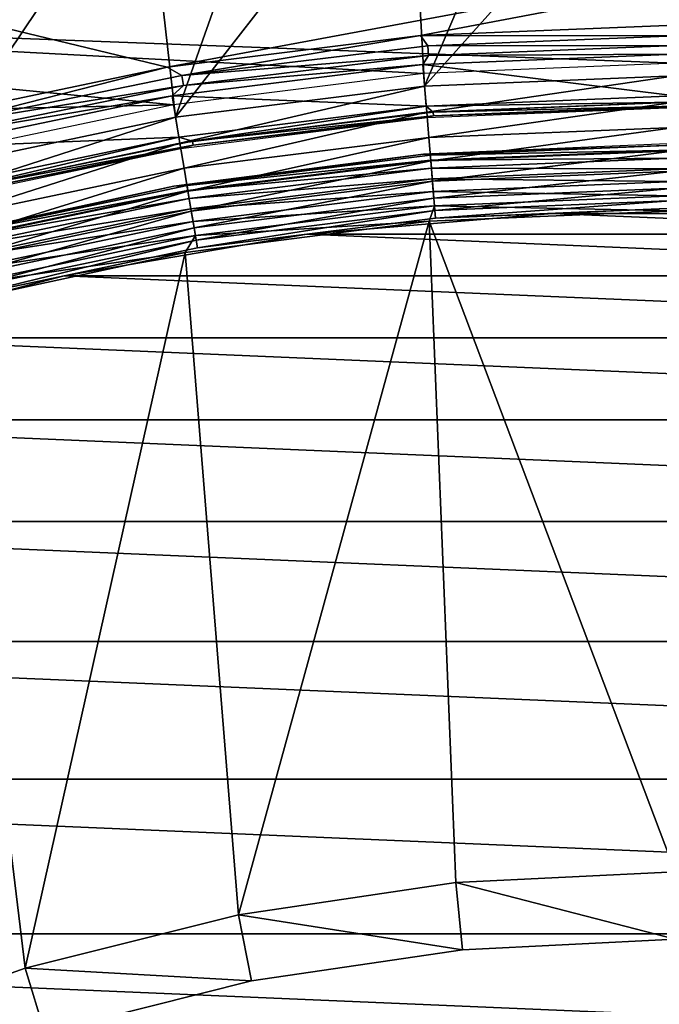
# Model space of a CAD drawing. Header units: millimetres. Extents: x -43.6 to 43.6, y -43.6 to 43.6.
# Tile 274 of 350: x -4.9 to -0.1, y 15.6 to 22.9. Entities that reach past the tile are written whole.
import ezdxf

# ---------------------------------------------------------------- set-up
doc = ezdxf.new("R2010")
doc.units = ezdxf.units.MM
doc.header["$LTSCALE"] = 65.185185
for name, color, linetype in [('101', 7, 'CONTINUOUS'), ('25', 7, 'CONTINUOUS'), ('27', 7, 'CONTINUOUS'), ('30', 7, 'CONTINUOUS'), ('34', 7, 'CONTINUOUS'), ('35', 7, 'CONTINUOUS'), ('379', 7, 'CONTINUOUS'), ('38', 7, 'CONTINUOUS'), ('380', 7, 'CONTINUOUS'), ('40', 7, 'CONTINUOUS'), ('41', 7, 'CONTINUOUS'), ('51', 7, 'CONTINUOUS'), ('96', 7, 'CONTINUOUS'), ('99', 7, 'CONTINUOUS')]:
    doc.layers.add(name, color=color, linetype=linetype)

msp = doc.modelspace()

# ---------------------------------------------------------------- linework, layer by layer
at = {"layer": '101', "color": 2, "linetype": 'CONTINUOUS'}
for points in [[(0, 22.3514, -7.8877), (-1.8458, 22.2751, -7.8877), (0, 22.304, -7.9515), (0, 22.3514, -7.8877)], [(-1.8458, 22.2751, -7.8877), (-3.6789, 22.0466, -7.8877), (-3.5778, 22.0151, -7.9515), (-1.8458, 22.2751, -7.8877)], [(-1.8458, 22.2751, -7.8877), (-3.5778, 22.0151, -7.9515), (-1.7947, 22.2316, -7.9515), (-1.8458, 22.2751, -7.8877)], [(0, 22.304, -7.9515), (-1.8458, 22.2751, -7.8877), (-1.7947, 22.2316, -7.9515), (0, 22.304, -7.9515)], [(-1.8387, 22.1904, -8.1049), (0, 22.2664, -8.1049), (-1.7924, 22.2027, -8.0257), (-1.8387, 22.1904, -8.1049)], [(0, 22.2749, -8.0257), (0, 22.304, -7.9515), (-1.7947, 22.2316, -7.9515), (0, 22.2749, -8.0257)], [(-1.7924, 22.2027, -8.0257), (0, 22.2749, -8.0257), (-1.7947, 22.2316, -7.9515), (-1.7924, 22.2027, -8.0257)], [(0, 22.2664, -8.1049), (0, 22.2749, -8.0257), (-1.7924, 22.2027, -8.0257), (0, 22.2664, -8.1049)], [(-3.6649, 21.9627, -8.1049), (-1.8387, 22.1904, -8.1049), (-3.5731, 21.9864, -8.0257), (-3.6649, 21.9627, -8.1049)], [(-3.5778, 22.0151, -7.9515), (-1.7924, 22.2027, -8.0257), (-1.7947, 22.2316, -7.9515), (-3.5778, 22.0151, -7.9515)], [(-3.5731, 21.9864, -8.0257), (-1.7924, 22.2027, -8.0257), (-3.5778, 22.0151, -7.9515), (-3.5731, 21.9864, -8.0257)], [(-3.5731, 21.9864, -8.0257), (-1.8387, 22.1904, -8.1049), (-1.7924, 22.2027, -8.0257), (-3.5731, 21.9864, -8.0257)], [(-3.6789, 22.0466, -7.8877), (-5.4869, 21.6675, -7.8877), (-5.3377, 21.6558, -7.9515), (-3.6789, 22.0466, -7.8877)], [(-3.6789, 22.0466, -7.8877), (-5.3377, 21.6558, -7.9515), (-3.5778, 22.0151, -7.9515), (-3.6789, 22.0466, -7.8877)], [(-5.3377, 21.6558, -7.9515), (-3.5731, 21.9864, -8.0257), (-3.5778, 22.0151, -7.9515), (-5.3377, 21.6558, -7.9515)], [(-5.3307, 21.6276, -8.0257), (-3.5731, 21.9864, -8.0257), (-5.3377, 21.6558, -7.9515), (-5.3307, 21.6276, -8.0257)], [(-5.3307, 21.6276, -8.0257), (-3.6649, 21.9627, -8.1049), (-3.5731, 21.9864, -8.0257), (-5.3307, 21.6276, -8.0257)], [(-5.4661, 21.5851, -8.1049), (-3.6649, 21.9627, -8.1049), (-5.3307, 21.6276, -8.0257), (-5.4661, 21.5851, -8.1049)]]:
    msp.add_3dface(points, dxfattribs=at)
at = {"layer": '25', "color": 7, "linetype": 'CONTINUOUS'}
for points in [[(-2.7309, 21.3259, -12.8785), (-0.9125, 21.4806, -12.8785), (-2.7309, 21.3259, -26.7285), (-2.7309, 21.3259, -12.8785)], [(-2.7309, 21.3259, -26.7285), (-0.9125, 21.4806, -12.8785), (-0.9125, 21.4806, -26.7285), (-2.7309, 21.3259, -26.7285)], [(-0.9125, 21.4806, -12.8785), (0.9125, 21.4806, -12.8785), (-0.9125, 21.4806, -26.7285), (-0.9125, 21.4806, -12.8785)], [(-0.9125, 21.4806, -26.7285), (0.9125, 21.4806, -12.8785), (0.9125, 21.4806, -26.7285), (-0.9125, 21.4806, -26.7285)], [(-4.5296, 21.0174, -12.8785), (-2.7309, 21.3259, -12.8785), (-4.5296, 21.0174, -26.7285), (-4.5296, 21.0174, -12.8785)], [(-4.5296, 21.0174, -26.7285), (-2.7309, 21.3259, -12.8785), (-2.7309, 21.3259, -26.7285), (-4.5296, 21.0174, -26.7285)], [(-6.2957, 20.5576, -12.8785), (-4.5296, 21.0174, -12.8785), (-6.2957, 20.5576, -26.7285), (-6.2957, 20.5576, -12.8785)], [(-6.2957, 20.5576, -26.7285), (-4.5296, 21.0174, -12.8785), (-4.5296, 21.0174, -26.7285), (-6.2957, 20.5576, -26.7285)]]:
    msp.add_3dface(points, dxfattribs=at)
at = {"layer": '27', "color": 7, "linetype": 'CONTINUOUS'}
for points in [[(-0.9861, 24.4802, -11.8785), (-1.8581, 22.4231, -11.8785), (-1.9708, 24.4206, -11.8785), (-0.9861, 24.4802, -11.8785)], [(0, 22.5, -11.8785), (-1.8581, 22.4231, -11.8785), (0, 24.5, -11.8785), (0, 22.5, -11.8785)], [(0, 24.5, -11.8785), (-1.8581, 22.4231, -11.8785), (-0.9861, 24.4802, -11.8785), (0, 24.5, -11.8785)], [(-1.8581, 22.4231, -11.8785), (-3.7034, 22.1931, -11.8785), (-1.9708, 24.4206, -11.8785), (-1.8581, 22.4231, -11.8785)], [(-1.9708, 24.4206, -11.8785), (-3.7034, 22.1931, -11.8785), (-2.9526, 24.3214, -11.8785), (-1.9708, 24.4206, -11.8785)], [(-2.9526, 24.3214, -11.8785), (-3.7034, 22.1931, -11.8785), (-3.9295, 24.1828, -11.8785), (-2.9526, 24.3214, -11.8785)], [(-3.7034, 22.1931, -11.8785), (-5.5236, 21.8115, -11.8785), (-3.9295, 24.1828, -11.8785), (-3.7034, 22.1931, -11.8785)], [(-3.9295, 24.1828, -11.8785), (-5.5236, 21.8115, -11.8785), (-4.9001, 24.005, -11.8785), (-3.9295, 24.1828, -11.8785)]]:
    msp.add_3dface(points, dxfattribs=at)
at = {"layer": '30', "color": 7, "linetype": 'CONTINUOUS'}
for points in [[(-1.8581, 22.4231, -11.8785), (0, 22.5, -11.8785), (-1.842, 22.2299, -11.8975), (-1.8581, 22.4231, -11.8785)], [(0, 22.5, -11.8785), (0, 22.3061, -11.8975), (-1.842, 22.2299, -11.8975), (0, 22.5, -11.8785)], [(-3.7034, 22.1931, -11.8785), (-1.8581, 22.4231, -11.8785), (-3.6715, 22.0018, -11.8975), (-3.7034, 22.1931, -11.8785)], [(-1.8581, 22.4231, -11.8785), (-1.842, 22.2299, -11.8975), (-3.6715, 22.0018, -11.8975), (-1.8581, 22.4231, -11.8785)], [(0, 22.3061, -11.8975), (-1.8265, 22.0427, -11.9543), (-1.842, 22.2299, -11.8975), (0, 22.3061, -11.8975)], [(0, 22.1182, -11.9543), (-1.8265, 22.0427, -11.9543), (0, 22.3061, -11.8975), (0, 22.1182, -11.9543)], [(-5.5236, 21.8115, -11.8785), (-3.7034, 22.1931, -11.8785), (-5.4758, 21.6235, -11.8975), (-5.5236, 21.8115, -11.8785)], [(-3.7034, 22.1931, -11.8785), (-3.6715, 22.0018, -11.8975), (-5.4758, 21.6235, -11.8975), (-3.7034, 22.1931, -11.8785)], [(-1.842, 22.2299, -11.8975), (-3.6405, 21.8166, -11.9543), (-3.6715, 22.0018, -11.8975), (-1.842, 22.2299, -11.8975)], [(-1.8265, 22.0427, -11.9543), (-3.6405, 21.8166, -11.9543), (-1.842, 22.2299, -11.8975), (-1.8265, 22.0427, -11.9543)], [(0, 22.1182, -11.9543), (-1.8122, 21.8701, -12.0466), (-1.8265, 22.0427, -11.9543), (0, 22.1182, -11.9543)], [(0, 21.9451, -12.0466), (-1.8122, 21.8701, -12.0466), (0, 22.1182, -11.9543), (0, 21.9451, -12.0466)], [(-3.6715, 22.0018, -11.8975), (-5.4297, 21.4414, -11.9543), (-5.4758, 21.6235, -11.8975), (-3.6715, 22.0018, -11.8975)], [(-3.6405, 21.8166, -11.9543), (-5.4297, 21.4414, -11.9543), (-3.6715, 22.0018, -11.8975), (-3.6405, 21.8166, -11.9543)], [(-1.8265, 22.0427, -11.9543), (-3.612, 21.6458, -12.0466), (-3.6405, 21.8166, -11.9543), (-1.8265, 22.0427, -11.9543)], [(-1.8122, 21.8701, -12.0466), (-3.612, 21.6458, -12.0466), (-1.8265, 22.0427, -11.9543), (-1.8122, 21.8701, -12.0466)], [(0, 21.9451, -12.0466), (-1.7997, 21.7189, -12.171), (-1.8122, 21.8701, -12.0466), (0, 21.9451, -12.0466)], [(0, 21.7933, -12.171), (-1.7997, 21.7189, -12.171), (0, 21.9451, -12.0466), (0, 21.7933, -12.171)], [(-1.8122, 21.8701, -12.0466), (-3.5871, 21.4961, -12.171), (-3.612, 21.6458, -12.0466), (-1.8122, 21.8701, -12.0466)], [(-1.7997, 21.7189, -12.171), (-3.5871, 21.4961, -12.171), (-1.8122, 21.8701, -12.0466), (-1.7997, 21.7189, -12.171)], [(-3.6405, 21.8166, -11.9543), (-5.3872, 21.2736, -12.0466), (-5.4297, 21.4414, -11.9543), (-3.6405, 21.8166, -11.9543)], [(-3.612, 21.6458, -12.0466), (-5.3872, 21.2736, -12.0466), (-3.6405, 21.8166, -11.9543), (-3.612, 21.6458, -12.0466)], [(0, 21.7933, -12.171), (-1.7894, 21.5947, -12.3226), (-1.7997, 21.7189, -12.171), (0, 21.7933, -12.171)], [(0, 21.6687, -12.3226), (-1.7894, 21.5947, -12.3226), (0, 21.7933, -12.171), (0, 21.6687, -12.3226)], [(-1.7997, 21.7189, -12.171), (-3.5666, 21.3732, -12.3226), (-3.5871, 21.4961, -12.171), (-1.7997, 21.7189, -12.171)], [(-1.7894, 21.5947, -12.3226), (-3.5666, 21.3732, -12.3226), (-1.7997, 21.7189, -12.171), (-1.7894, 21.5947, -12.3226)], [(-3.612, 21.6458, -12.0466), (-5.3499, 21.1264, -12.171), (-5.3872, 21.2736, -12.0466), (-3.612, 21.6458, -12.0466)], [(-3.5871, 21.4961, -12.171), (-5.3499, 21.1264, -12.171), (-3.612, 21.6458, -12.0466), (-3.5871, 21.4961, -12.171)], [(0, 21.6687, -12.3226), (-1.7817, 21.5025, -12.4957), (-1.7894, 21.5947, -12.3226), (0, 21.6687, -12.3226)], [(0, 21.5762, -12.4957), (-1.7817, 21.5025, -12.4957), (0, 21.6687, -12.3226), (0, 21.5762, -12.4957)], [(-1.7894, 21.5947, -12.3226), (-3.5513, 21.2819, -12.4957), (-3.5666, 21.3732, -12.3226), (-1.7894, 21.5947, -12.3226)], [(-1.7817, 21.5025, -12.4957), (-3.5513, 21.2819, -12.4957), (-1.7894, 21.5947, -12.3226), (-1.7817, 21.5025, -12.4957)], [(0, 21.5762, -12.4957), (-1.777, 21.4457, -12.6834), (-1.7817, 21.5025, -12.4957), (0, 21.5762, -12.4957)], [(0, 21.5192, -12.6834), (-1.777, 21.4457, -12.6834), (0, 21.5762, -12.4957), (0, 21.5192, -12.6834)], [(-3.5871, 21.4961, -12.171), (-5.3194, 21.0057, -12.3226), (-5.3499, 21.1264, -12.171), (-3.5871, 21.4961, -12.171)], [(-3.5666, 21.3732, -12.3226), (-5.3194, 21.0057, -12.3226), (-3.5871, 21.4961, -12.171), (-3.5666, 21.3732, -12.3226)], [(-1.7817, 21.5025, -12.4957), (-3.5419, 21.2257, -12.6834), (-3.5513, 21.2819, -12.4957), (-1.7817, 21.5025, -12.4957)], [(-1.777, 21.4457, -12.6834), (-3.5419, 21.2257, -12.6834), (-1.7817, 21.5025, -12.4957), (-1.777, 21.4457, -12.6834)], [(-0.9125, 21.4806, -12.8785), (-2.7309, 21.3259, -12.8785), (-1.777, 21.4457, -12.6834), (-0.9125, 21.4806, -12.8785)], [(0, 21.5192, -12.6834), (-0.9125, 21.4806, -12.8785), (-1.777, 21.4457, -12.6834), (0, 21.5192, -12.6834)], [(0.9125, 21.4806, -12.8785), (-0.9125, 21.4806, -12.8785), (0, 21.5192, -12.6834), (0.9125, 21.4806, -12.8785)], [(-1.777, 21.4457, -12.6834), (-2.7309, 21.3259, -12.8785), (-3.5419, 21.2257, -12.6834), (-1.777, 21.4457, -12.6834)], [(-3.5666, 21.3732, -12.3226), (-5.2966, 20.916, -12.4957), (-5.3194, 21.0057, -12.3226), (-3.5666, 21.3732, -12.3226)], [(-3.5513, 21.2819, -12.4957), (-5.2966, 20.916, -12.4957), (-3.5666, 21.3732, -12.3226), (-3.5513, 21.2819, -12.4957)], [(-2.7309, 21.3259, -12.8785), (-4.5296, 21.0174, -12.8785), (-3.5419, 21.2257, -12.6834), (-2.7309, 21.3259, -12.8785)], [(-3.5513, 21.2819, -12.4957), (-5.2827, 20.8607, -12.6834), (-5.2966, 20.916, -12.4957), (-3.5513, 21.2819, -12.4957)], [(-3.5419, 21.2257, -12.6834), (-5.2827, 20.8607, -12.6834), (-3.5513, 21.2819, -12.4957), (-3.5419, 21.2257, -12.6834)], [(-3.5419, 21.2257, -12.6834), (-4.5296, 21.0174, -12.8785), (-5.2827, 20.8607, -12.6834), (-3.5419, 21.2257, -12.6834)], [(-4.5296, 21.0174, -12.8785), (-6.2957, 20.5576, -12.8785), (-5.2827, 20.8607, -12.6834), (-4.5296, 21.0174, -12.8785)]]:
    msp.add_3dface(points, dxfattribs=at)
at = {"layer": '34', "color": 7, "linetype": 'CONTINUOUS'}
for points in [[(0, 16.1, -7.9785), (-1.5781, 16.0225, -7.9785), (0, 16.1, -9.6285), (0, 16.1, -7.9785)], [(0, 16.1, -9.6285), (-1.5781, 16.0225, -7.9785), (-1.5781, 16.0225, -9.6285), (0, 16.1, -9.6285)], [(-1.5781, 16.0225, -9.6285), (-3.1409, 15.7906, -7.9785), (-3.141, 15.7906, -9.6285), (-1.5781, 16.0225, -9.6285)], [(-1.5781, 16.0225, -7.9785), (-3.1409, 15.7906, -7.9785), (-1.5781, 16.0225, -9.6285), (-1.5781, 16.0225, -7.9785)], [(-3.1409, 15.7906, -7.9785), (-4.6736, 15.4067, -7.9785), (-3.141, 15.7906, -9.6285), (-3.1409, 15.7906, -7.9785)], [(-3.141, 15.7906, -9.6285), (-4.6736, 15.4067, -7.9785), (-4.6736, 15.4067, -9.6285), (-3.141, 15.7906, -9.6285)]]:
    msp.add_3dface(points, dxfattribs=at)
at = {"layer": '35', "color": 7, "linetype": 'CONTINUOUS'}
for points in [[(0, 21.5, -7.4785), (-1.8228, 21.4226, -7.4785), (0, 16.6, -7.4785), (0, 21.5, -7.4785)], [(-1.8228, 21.4226, -7.4785), (-3.6329, 21.1908, -7.4785), (-3.2385, 16.281, -7.4785), (-1.8228, 21.4226, -7.4785)], [(-1.6271, 16.5201, -7.4785), (-1.8228, 21.4226, -7.4785), (-3.2385, 16.281, -7.4785), (-1.6271, 16.5201, -7.4785)], [(0, 16.6, -7.4785), (-1.8228, 21.4226, -7.4785), (-1.6271, 16.5201, -7.4785), (0, 16.6, -7.4785)], [(-3.6329, 21.1908, -7.4785), (-5.4171, 20.8064, -7.4785), (-4.8187, 15.8852, -7.4785), (-3.6329, 21.1908, -7.4785)], [(-3.2385, 16.281, -7.4785), (-3.6329, 21.1908, -7.4785), (-4.8187, 15.8852, -7.4785), (-3.2385, 16.281, -7.4785)], [(-4.8187, 15.8852, -7.4785), (-5.4171, 20.8064, -7.4785), (-6.3525, 15.3364, -7.4785), (-4.8187, 15.8852, -7.4785)]]:
    msp.add_3dface(points, dxfattribs=at)
at = {"layer": '379', "color": 7, "linetype": 'CONTINUOUS'}
for points in [[(-0.9125, 21.4806, -75.5285), (2.7308, 21.3259, -75.5285), (-2.7308, 21.3259, -75.5285), (-0.9125, 21.4806, -75.5285)], [(0.9125, 21.4806, -75.5285), (2.7308, 21.3259, -75.5285), (-0.9125, 21.4806, -75.5285), (0.9125, 21.4806, -75.5285)], [(-2.7308, 21.3259, -75.5285), (4.5297, 21.0174, -75.5285), (-4.5297, 21.0174, -75.5285), (-2.7308, 21.3259, -75.5285)], [(2.7308, 21.3259, -75.5285), (4.5297, 21.0174, -75.5285), (-2.7308, 21.3259, -75.5285), (2.7308, 21.3259, -75.5285)], [(-4.5297, 21.0174, -75.5285), (6.2956, 20.5576, -75.5285), (-6.2956, 20.5576, -75.5285), (-4.5297, 21.0174, -75.5285)], [(4.5297, 21.0174, -75.5285), (6.2956, 20.5576, -75.5285), (-4.5297, 21.0174, -75.5285), (4.5297, 21.0174, -75.5285)], [(-6.2956, 20.5576, -75.5285), (8.0165, 19.9496, -75.5285), (-8.0165, 19.9496, -75.5285), (-6.2956, 20.5576, -75.5285)], [(6.2956, 20.5576, -75.5285), (8.0165, 19.9496, -75.5285), (-6.2956, 20.5576, -75.5285), (6.2956, 20.5576, -75.5285)], [(-8.0165, 19.9496, -75.5285), (9.6793, 19.1979, -75.5285), (-9.6793, 19.1979, -75.5285), (-8.0165, 19.9496, -75.5285)], [(8.0165, 19.9496, -75.5285), (9.6793, 19.1979, -75.5285), (-8.0165, 19.9496, -75.5285), (8.0165, 19.9496, -75.5285)], [(-9.6793, 19.1979, -75.5285), (11.2727, 18.3078, -75.5285), (-11.2727, 18.3078, -75.5285), (-9.6793, 19.1979, -75.5285)], [(9.6793, 19.1979, -75.5285), (11.2727, 18.3078, -75.5285), (-9.6793, 19.1979, -75.5285), (9.6793, 19.1979, -75.5285)], [(-11.2727, 18.3078, -75.5285), (12.7846, 17.286, -75.5285), (-12.7846, 17.286, -75.5285), (-11.2727, 18.3078, -75.5285)], [(11.2727, 18.3078, -75.5285), (12.7846, 17.286, -75.5285), (-11.2727, 18.3078, -75.5285), (11.2727, 18.3078, -75.5285)], [(-12.7846, 17.286, -75.5285), (14.2045, 16.1394, -75.5285), (-14.2045, 16.1394, -75.5285), (-12.7846, 17.286, -75.5285)], [(12.7846, 17.286, -75.5285), (14.2045, 16.1394, -75.5285), (-12.7846, 17.286, -75.5285), (12.7846, 17.286, -75.5285)], [(-14.2045, 16.1394, -75.5285), (15.522, 14.8767, -75.5285), (-15.522, 14.8767, -75.5285), (-14.2045, 16.1394, -75.5285)], [(14.2045, 16.1394, -75.5285), (15.522, 14.8767, -75.5285), (-14.2045, 16.1394, -75.5285), (14.2045, 16.1394, -75.5285)]]:
    msp.add_3dface(points, dxfattribs=at)
at = {"layer": '38', "color": 7, "linetype": 'CONTINUOUS'}
for points in [[(0, 21.9875, -7.8673), (0, 22, -7.9785), (-1.8657, 21.9207, -7.9785), (0, 21.9875, -7.8673)], [(0, 21.9875, -7.8673), (-1.8657, 21.9207, -7.9785), (-1.8157, 21.9124, -7.8673), (0, 21.9875, -7.8673)], [(0, 21.9504, -7.7615), (0, 21.9875, -7.8673), (-1.8157, 21.9124, -7.8673), (0, 21.9504, -7.7615)], [(-1.8657, 21.9207, -7.9785), (-3.718, 21.6836, -7.9785), (-3.619, 21.6876, -7.8673), (-1.8657, 21.9207, -7.9785)], [(-1.8157, 21.9124, -7.8673), (-1.8657, 21.9207, -7.9785), (-3.619, 21.6876, -7.8673), (-1.8157, 21.9124, -7.8673)], [(-1.8157, 21.9124, -7.8673), (-3.619, 21.6876, -7.8673), (-1.8127, 21.8755, -7.7615), (-1.8157, 21.9124, -7.8673)], [(0, 21.9504, -7.7615), (-1.8157, 21.9124, -7.8673), (-1.8127, 21.8755, -7.7615), (0, 21.9504, -7.7615)], [(0, 21.8908, -7.6666), (0, 21.9504, -7.7615), (-1.8127, 21.8755, -7.7615), (0, 21.8908, -7.6666)], [(-1.8127, 21.8755, -7.7615), (-3.619, 21.6876, -7.8673), (-3.6129, 21.6511, -7.7615), (-1.8127, 21.8755, -7.7615)], [(-1.8127, 21.8755, -7.7615), (-3.6129, 21.6511, -7.7615), (-1.8077, 21.816, -7.6666), (-1.8127, 21.8755, -7.7615)], [(0, 21.8908, -7.6666), (-1.8127, 21.8755, -7.7615), (-1.8077, 21.816, -7.6666), (0, 21.8908, -7.6666)], [(0, 21.8115, -7.5874), (0, 21.8908, -7.6666), (-1.8077, 21.816, -7.6666), (0, 21.8115, -7.5874)], [(-1.8077, 21.816, -7.6666), (-3.6129, 21.6511, -7.7615), (-3.6031, 21.5922, -7.6666), (-1.8077, 21.816, -7.6666)], [(-1.8077, 21.816, -7.6666), (-3.6031, 21.5922, -7.6666), (-1.8012, 21.737, -7.5874), (-1.8077, 21.816, -7.6666)], [(0, 21.8115, -7.5874), (-1.8077, 21.816, -7.6666), (-1.8012, 21.737, -7.5874), (0, 21.8115, -7.5874)], [(0, 21.7165, -7.5278), (0, 21.8115, -7.5874), (-1.8012, 21.737, -7.5874), (0, 21.7165, -7.5278)], [(-3.718, 21.6836, -7.9785), (-5.5435, 21.2901, -7.9785), (-5.3976, 21.3147, -7.8673), (-3.718, 21.6836, -7.9785)], [(-3.619, 21.6876, -7.8673), (-3.718, 21.6836, -7.9785), (-5.3976, 21.3147, -7.8673), (-3.619, 21.6876, -7.8673)], [(-3.619, 21.6876, -7.8673), (-5.3976, 21.3147, -7.8673), (-3.6129, 21.6511, -7.7615), (-3.619, 21.6876, -7.8673)], [(-1.8012, 21.737, -7.5874), (-3.6031, 21.5922, -7.6666), (-3.5901, 21.514, -7.5874), (-1.8012, 21.737, -7.5874)], [(-1.8012, 21.737, -7.5874), (-3.5901, 21.514, -7.5874), (-1.7933, 21.6424, -7.5278), (-1.8012, 21.737, -7.5874)], [(0, 21.7165, -7.5278), (-1.8012, 21.737, -7.5874), (-1.7933, 21.6424, -7.5278), (0, 21.7165, -7.5278)], [(0, 21.6107, -7.4909), (0, 21.7165, -7.5278), (-1.7933, 21.6424, -7.5278), (0, 21.6107, -7.4909)], [(-3.6129, 21.6511, -7.7615), (-5.3976, 21.3147, -7.8673), (-5.3885, 21.2788, -7.7615), (-3.6129, 21.6511, -7.7615)], [(-3.6129, 21.6511, -7.7615), (-5.3885, 21.2788, -7.7615), (-3.6031, 21.5922, -7.6666), (-3.6129, 21.6511, -7.7615)], [(-1.7933, 21.6424, -7.5278), (-3.5901, 21.514, -7.5874), (-3.5744, 21.4204, -7.5278), (-1.7933, 21.6424, -7.5278)], [(-1.7933, 21.6424, -7.5278), (-3.5744, 21.4204, -7.5278), (-1.7846, 21.5369, -7.4909), (-1.7933, 21.6424, -7.5278)], [(0, 21.6107, -7.4909), (-1.7933, 21.6424, -7.5278), (-1.7846, 21.5369, -7.4909), (0, 21.6107, -7.4909)], [(0, 21.5, -7.4785), (0, 21.6107, -7.4909), (-1.7846, 21.5369, -7.4909), (0, 21.5, -7.4785)], [(-3.6031, 21.5922, -7.6666), (-5.3885, 21.2788, -7.7615), (-5.3739, 21.2209, -7.6666), (-3.6031, 21.5922, -7.6666)], [(-3.6031, 21.5922, -7.6666), (-5.3739, 21.2209, -7.6666), (-3.5901, 21.514, -7.5874), (-3.6031, 21.5922, -7.6666)], [(-1.7846, 21.5369, -7.4909), (-3.5744, 21.4204, -7.5278), (-3.557, 21.316, -7.4909), (-1.7846, 21.5369, -7.4909)], [(-1.8228, 21.4226, -7.4785), (-1.7846, 21.5369, -7.4909), (-3.557, 21.316, -7.4909), (-1.8228, 21.4226, -7.4785)], [(-1.8228, 21.4226, -7.4785), (0, 21.5, -7.4785), (-1.7846, 21.5369, -7.4909), (-1.8228, 21.4226, -7.4785)], [(-3.5901, 21.514, -7.5874), (-5.3739, 21.2209, -7.6666), (-5.3544, 21.1441, -7.5874), (-3.5901, 21.514, -7.5874)], [(-3.5901, 21.514, -7.5874), (-5.3544, 21.1441, -7.5874), (-3.5744, 21.4204, -7.5278), (-3.5901, 21.514, -7.5874)], [(-3.5744, 21.4204, -7.5278), (-5.3544, 21.1441, -7.5874), (-5.3311, 21.052, -7.5278), (-3.5744, 21.4204, -7.5278)], [(-3.5744, 21.4204, -7.5278), (-5.3311, 21.052, -7.5278), (-3.557, 21.316, -7.4909), (-3.5744, 21.4204, -7.5278)], [(-3.6329, 21.1908, -7.4785), (-1.8228, 21.4226, -7.4785), (-3.557, 21.316, -7.4909), (-3.6329, 21.1908, -7.4785)], [(-3.557, 21.316, -7.4909), (-5.3311, 21.052, -7.5278), (-5.3051, 20.9494, -7.4909), (-3.557, 21.316, -7.4909)], [(-3.6329, 21.1908, -7.4785), (-3.557, 21.316, -7.4909), (-5.3051, 20.9494, -7.4909), (-3.6329, 21.1908, -7.4785)], [(-5.4171, 20.8064, -7.4785), (-3.6329, 21.1908, -7.4785), (-5.3051, 20.9494, -7.4909), (-5.4171, 20.8064, -7.4785)]]:
    msp.add_3dface(points, dxfattribs=at)
at = {"layer": '380', "color": 7, "linetype": 'CONTINUOUS'}
for points in [[(-0.9125, 21.4806, -26.6285), (-2.7308, 21.3259, -75.5285), (-2.7309, 21.3259, -26.6285), (-0.9125, 21.4806, -26.6285)], [(-0.9125, 21.4806, -75.5285), (-2.7308, 21.3259, -75.5285), (-0.9125, 21.4806, -26.6285), (-0.9125, 21.4806, -75.5285)], [(0.9125, 21.4806, -75.5285), (-0.9125, 21.4806, -75.5285), (0.9125, 21.4806, -26.6285), (0.9125, 21.4806, -75.5285)], [(0.9125, 21.4806, -26.6285), (-0.9125, 21.4806, -75.5285), (-0.9125, 21.4806, -26.6285), (0.9125, 21.4806, -26.6285)], [(-2.7308, 21.3259, -75.5285), (-4.5297, 21.0174, -75.5285), (-2.7309, 21.3259, -26.6285), (-2.7308, 21.3259, -75.5285)], [(-2.7309, 21.3259, -26.6285), (-4.5297, 21.0174, -75.5285), (-4.5296, 21.0174, -26.6285), (-2.7309, 21.3259, -26.6285)], [(-4.5296, 21.0174, -26.6285), (-6.2956, 20.5576, -75.5285), (-6.2957, 20.5576, -26.6285), (-4.5296, 21.0174, -26.6285)], [(-4.5297, 21.0174, -75.5285), (-6.2956, 20.5576, -75.5285), (-4.5296, 21.0174, -26.6285), (-4.5297, 21.0174, -75.5285)]]:
    msp.add_3dface(points, dxfattribs=at)
at = {"layer": '40', "color": 7, "linetype": 'CONTINUOUS'}
for points in [[(0, 16.1, -7.9785), (0, 16.6, -7.4785), (-1.6271, 16.5201, -7.4785), (0, 16.1, -7.9785)], [(-1.5781, 16.0225, -7.9785), (-1.6271, 16.5201, -7.4785), (-3.2385, 16.281, -7.4785), (-1.5781, 16.0225, -7.9785)], [(-1.5781, 16.0225, -7.9785), (0, 16.1, -7.9785), (-1.6271, 16.5201, -7.4785), (-1.5781, 16.0225, -7.9785)], [(-3.1409, 15.7906, -7.9785), (-3.2385, 16.281, -7.4785), (-4.8187, 15.8852, -7.4785), (-3.1409, 15.7906, -7.9785)], [(-3.1409, 15.7906, -7.9785), (-1.5781, 16.0225, -7.9785), (-3.2385, 16.281, -7.4785), (-3.1409, 15.7906, -7.9785)], [(-4.6736, 15.4067, -7.9785), (-4.8187, 15.8852, -7.4785), (-6.3525, 15.3364, -7.4785), (-4.6736, 15.4067, -7.9785)], [(-4.6736, 15.4067, -7.9785), (-3.1409, 15.7906, -7.9785), (-4.8187, 15.8852, -7.4785), (-4.6736, 15.4067, -7.9785)]]:
    msp.add_3dface(points, dxfattribs=at)
at = {"layer": '41', "color": 1, "linetype": 'CONTINUOUS'}
for points in [[(-11.2616, 23.0183, -9.4785), (-3.7186, 22.2865, -9.4785), (-12.9974, 22.0847, -9.4785), (-11.2616, 23.0183, -9.4785)], [(-11.2616, 23.0183, -9.4785), (11.1879, 23.0543, -9.4785), (0, 22.5946, -9.4785), (-11.2616, 23.0183, -9.4785)], [(0, 22.5946, -9.4785), (-1.8655, 22.5175, -9.4785), (-11.2616, 23.0183, -9.4785), (0, 22.5946, -9.4785)], [(-1.8655, 22.5175, -9.4785), (-3.7186, 22.2865, -9.4785), (-11.2616, 23.0183, -9.4785), (-1.8655, 22.5175, -9.4785)], [(-3.7186, 22.2865, -9.4785), (-5.5463, 21.9033, -9.4785), (-12.9974, 22.0847, -9.4785), (-3.7186, 22.2865, -9.4785)]]:
    msp.add_3dface(points, dxfattribs=at)
at = {"layer": '51', "color": 2, "linetype": 'CONTINUOUS'}
for points in [[(-5.6155, 22.1766, -7.4785), (-3.765, 22.5646, -7.4785), (-28.557, 28.557, -7.4785), (-5.6155, 22.1766, -7.4785)], [(-28.557, 28.557, -7.4785), (-3.765, 22.5646, -7.4785), (28.557, 28.557, -7.4785), (-28.557, 28.557, -7.4785)], [(-3.765, 22.5646, -7.4785), (-1.8888, 22.7985, -7.4785), (28.557, 28.557, -7.4785), (-3.765, 22.5646, -7.4785)], [(-1.8888, 22.7985, -7.4785), (0, 22.8766, -7.4785), (28.557, 28.557, -7.4785), (-1.8888, 22.7985, -7.4785)]]:
    msp.add_3dface(points, dxfattribs=at)
at = {"layer": '96', "color": 2, "linetype": 'CONTINUOUS'}
for points in [[(0, 22.6617, -7.5692), (-1.8714, 22.5843, -7.5692), (0, 22.3514, -7.8877), (0, 22.6617, -7.5692)], [(-1.8714, 22.5843, -7.5692), (-3.73, 22.3526, -7.5692), (-1.8458, 22.2751, -7.8877), (-1.8714, 22.5843, -7.5692)], [(0, 22.3514, -7.8877), (-1.8714, 22.5843, -7.5692), (-1.8458, 22.2751, -7.8877), (0, 22.3514, -7.8877)], [(-3.73, 22.3526, -7.5692), (-5.5631, 21.9682, -7.5692), (-3.6789, 22.0466, -7.8877), (-3.73, 22.3526, -7.5692)], [(-1.8458, 22.2751, -7.8877), (-3.73, 22.3526, -7.5692), (-3.6789, 22.0466, -7.8877), (-1.8458, 22.2751, -7.8877)], [(-3.6789, 22.0466, -7.8877), (-5.5631, 21.9682, -7.5692), (-5.4869, 21.6675, -7.8877), (-3.6789, 22.0466, -7.8877)]]:
    msp.add_3dface(points, dxfattribs=at)
at = {"layer": '99', "color": 2, "linetype": 'CONTINUOUS'}
for points in [[(0, 22.8766, -7.4785), (-1.8888, 22.7985, -7.4785), (0, 22.7977, -7.4891), (0, 22.8766, -7.4785)], [(-1.8888, 22.7985, -7.4785), (-3.765, 22.5646, -7.4785), (-3.657, 22.5024, -7.4891), (-1.8888, 22.7985, -7.4785)], [(-1.8344, 22.7237, -7.4891), (-1.8888, 22.7985, -7.4785), (-3.657, 22.5024, -7.4891), (-1.8344, 22.7237, -7.4891)], [(0, 22.7977, -7.4891), (-1.8888, 22.7985, -7.4785), (-1.8344, 22.7237, -7.4891), (0, 22.7977, -7.4891)], [(0, 22.7242, -7.5201), (0, 22.7977, -7.4891), (-1.8344, 22.7237, -7.4891), (0, 22.7242, -7.5201)], [(-1.8344, 22.7237, -7.4891), (-3.657, 22.5024, -7.4891), (-1.8285, 22.6506, -7.5201), (-1.8344, 22.7237, -7.4891)], [(0, 22.7242, -7.5201), (-1.8344, 22.7237, -7.4891), (-1.8285, 22.6506, -7.5201), (0, 22.7242, -7.5201)], [(0, 22.6617, -7.5692), (0, 22.7242, -7.5201), (-1.8285, 22.6506, -7.5201), (0, 22.6617, -7.5692)], [(-1.8285, 22.6506, -7.5201), (-3.657, 22.5024, -7.4891), (-3.6452, 22.43, -7.5201), (-1.8285, 22.6506, -7.5201)], [(-1.8714, 22.5843, -7.5692), (-1.8285, 22.6506, -7.5201), (-3.6452, 22.43, -7.5201), (-1.8714, 22.5843, -7.5692)], [(-1.8714, 22.5843, -7.5692), (0, 22.6617, -7.5692), (-1.8285, 22.6506, -7.5201), (-1.8714, 22.5843, -7.5692)], [(-3.765, 22.5646, -7.4785), (-5.6155, 22.1766, -7.4785), (-5.4558, 22.1352, -7.4891), (-3.765, 22.5646, -7.4785)], [(-3.657, 22.5024, -7.4891), (-3.765, 22.5646, -7.4785), (-5.4558, 22.1352, -7.4891), (-3.657, 22.5024, -7.4891)], [(-3.73, 22.3526, -7.5692), (-1.8714, 22.5843, -7.5692), (-3.6452, 22.43, -7.5201), (-3.73, 22.3526, -7.5692)], [(-3.657, 22.5024, -7.4891), (-5.4558, 22.1352, -7.4891), (-3.6452, 22.43, -7.5201), (-3.657, 22.5024, -7.4891)], [(-3.6452, 22.43, -7.5201), (-5.4558, 22.1352, -7.4891), (-5.4383, 22.0639, -7.5201), (-3.6452, 22.43, -7.5201)], [(-3.73, 22.3526, -7.5692), (-3.6452, 22.43, -7.5201), (-5.4383, 22.0639, -7.5201), (-3.73, 22.3526, -7.5692)], [(-5.5631, 21.9682, -7.5692), (-3.73, 22.3526, -7.5692), (-5.4383, 22.0639, -7.5201), (-5.5631, 21.9682, -7.5692)]]:
    msp.add_3dface(points, dxfattribs=at)

doc.saveas('drawing.dxf')
